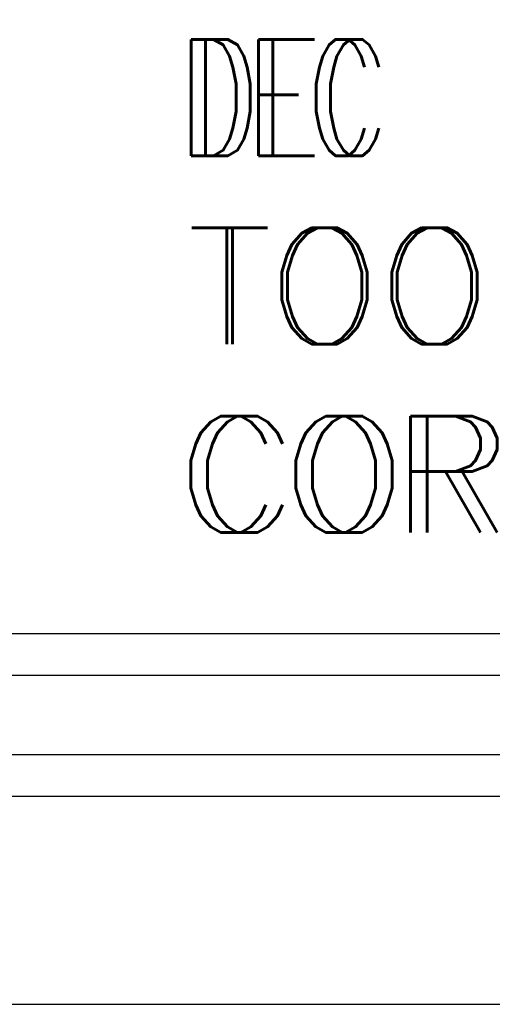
# Model space of a CAD drawing. Header units: inches. Extents: x 1802 to 2468, y -208 to -72.
# Tile 515 of 595: x 2349.129 to 2349.695, y -182.647 to -181.464. Entities that reach past the tile are written whole.
import ezdxf
from ezdxf.enums import TextEntityAlignment as Align

# ---------------------------------------------------------------- set-up
doc = ezdxf.new("R2010")
doc.units = ezdxf.units.IN
doc.header["$LTSCALE"] = 0.5
doc.header["$MEASUREMENT"] = 0
doc.layers.add('SID-M-D', color=42, linetype='Continuous')
doc.layers.add('SID-M-S', color=105, linetype='Continuous')
doc.styles.add('PTI', font='romand.shx', dxfattribs={"oblique": 10})
doc.styles.get("Standard").update_dxf_attribs({"font": 'romans.shx'})

# ---------------------------------------------------------------- blocks, each defined once
blk = doc.blocks.new('*U9')
at = {"layer": 'SID-M-S'}
for p, q in [((-34.00000000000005, -0.2500000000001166), (-1.13242748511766e-14, -0.2499999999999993)), ((-34.00000000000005, -0.3000000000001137), (-1.13242748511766e-14, -0.3)), ((-34.00000000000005, -0.550000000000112), (2.886579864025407e-15, -0.55))]:
    blk.add_line(p, q, dxfattribs=at)
blk = doc.blocks.new('JM_TITTLE_BOX_SID')
at = {"layer": 'SID-M-S'}
for points in [[(1.261213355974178e-13, -0.1549984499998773), (-6.499934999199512, -0.1549984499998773, -0.414213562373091), (-6.654933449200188, 1.163513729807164e-13), (-6.654933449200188, 1.416652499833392, -0.4142135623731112), (-6.499934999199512, 1.571650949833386), (1.261213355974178e-13, 1.571650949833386, -0.4142135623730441), (0.1549984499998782, 1.416652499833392), (0.1549984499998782, 1.163513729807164e-13, -0.4142135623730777)], [(1.261213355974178e-13, -0.1049989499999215), (-6.499934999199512, -0.1049989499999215, -0.4142135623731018), (-6.604933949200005, 1.163513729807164e-13), (-6.604933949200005, 1.416652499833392, -0.4142135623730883), (-6.499934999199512, 1.52165144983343), (1.261213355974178e-13, 1.52165144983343, -0.414213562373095), (0.1049989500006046, 1.416652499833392), (0.1049989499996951, 1.163513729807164e-13, -0.414213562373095)]]:
    blk.add_lwpolyline(points, format="xyb", close=True, dxfattribs=at)
at = {"layer": 'SID-M-D', "style": 'PTI', "oblique": 10}
for tag, p in [('CUSTOMER', (-5.990553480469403, 1.371591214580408)), ('DIEDATAINFO', (-2.18746001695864, 1.371591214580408)), ('PARTDESCRIPTION', (-5.966376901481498, 1.169693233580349)), ('00-00-00', (-1.009105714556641, 1.167793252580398)), ('PARTNUMBER', (-5.81595049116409, 0.9696952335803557)), ('REV', (-3.360356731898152, 0.9696952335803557)), ('SCALE', (-2.520436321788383, 0.9677952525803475)), ('SH', (-0.8571950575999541, 0.9677952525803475)), ('SHX', (-0.4057438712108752, 0.9677952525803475)), ('WTD', (-3.839149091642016, 0.7480887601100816)), ('TOOL', (-2.472915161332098, 0.7480887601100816)), ('JOB', (-0.9225366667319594, 0.7480887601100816))]:
    blk.add_attdef(tag, p, '', height=0.09999900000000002, dxfattribs=at)
blk.add_attdef('BUILT', text='', height=0.2499630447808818, dxfattribs=at).set_placement((-2.336101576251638, 0.2076912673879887), align=Align.CENTER)
blk = doc.blocks.new('*U13')
at = {"layer": 'SID-M-D', "color": 42, "linetype": 'Continuous', "lineweight": 0, "char_height": 0.139734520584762, "attachment_point": 1}
for s, insert in [('{\\W0.642857;DEC }', (-2.665973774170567, 0.6089180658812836)), ('{TOOL}', (-2.665973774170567, 0.3826812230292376)), ('{CORPORATION}', (-2.665973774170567, 0.1564443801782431))]:
    blk.add_mtext(s, dxfattribs=dict(at, insert=insert))
at = {"layer": 'SID-M-S', "color": 42, "width": 0.642857}
blk.add_text('DEC ', height=0.139734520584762, dxfattribs=at).set_placement((-2.683084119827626, 0.4691835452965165))
at = {"layer": 'SID-M-S', "color": 42}
for s, p in [('TOOL', (-2.672627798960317, 0.2429467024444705)), ('CORPORATION', (-2.68593584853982, 0.01670985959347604))]:
    blk.add_text(s, height=0.139734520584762, dxfattribs=at).set_placement(p)

msp = doc.modelspace()

# ---------------------------------------------------------------- block references
at = {"layer": 'SID-M-D'}
msp.add_blockref('*U9', (2352.001825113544, -182.09684881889), dxfattribs=at)
at = {"layer": 'SID-M-S'}
for name, p in [('JM_TITTLE_BOX_SID', (2352.001825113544, -182.0968488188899)), ('*U13', (2352.001825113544, -182.0968488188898))]:
    msp.add_blockref(name, p, dxfattribs=at)

doc.saveas('drawing.dxf')
